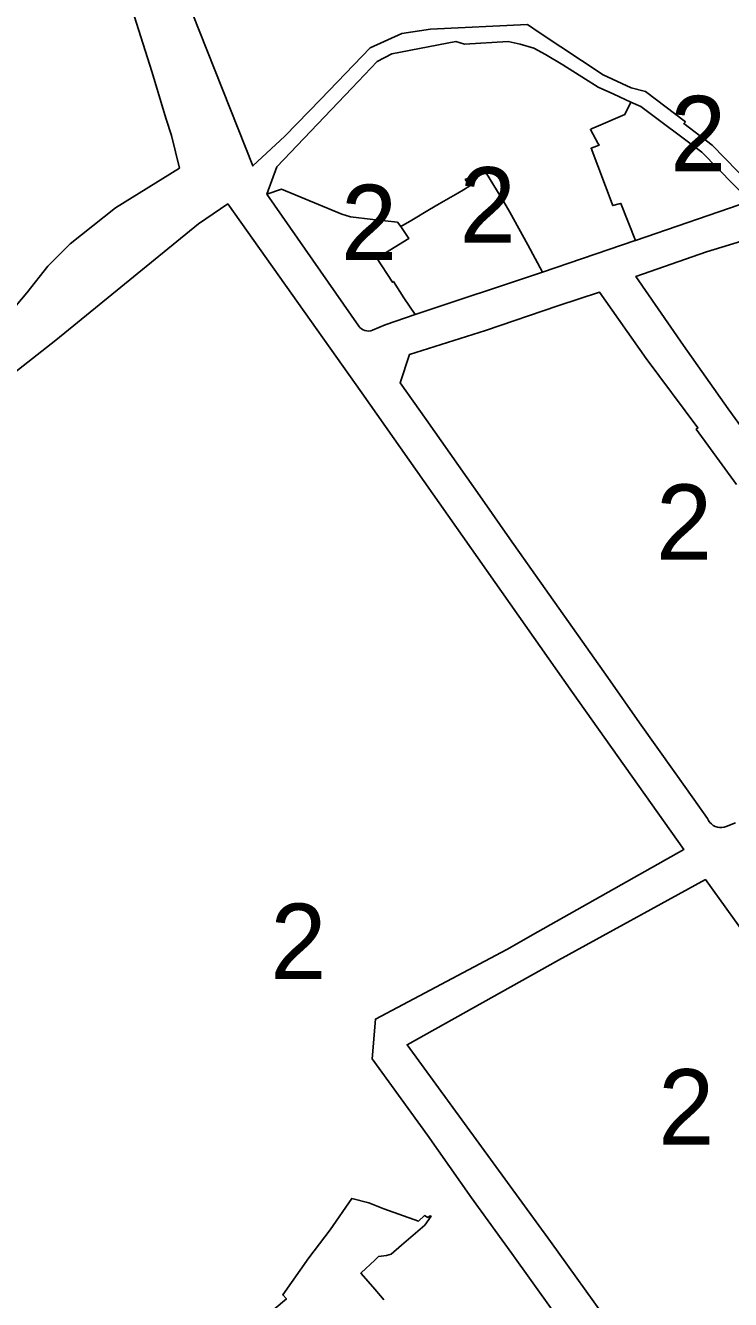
# Model space of a CAD drawing. Extents: x 598968 to 613553, y 4409678 to 4430833.
# Drawn here: x 608168.2 to 608280.4, y 4415786.4 to 4415989.2 of the extents above; entities that cross this region are included whole.
import ezdxf

# ---------------------------------------------------------------- set-up
doc = ezdxf.new("R2010")
doc.units = 0
doc.layers.add('1', color=7, linetype='Continuous')
doc.layers.add('ZONA 2. CARRERS DE CASES. Cases de trast', color=7, linetype='Continuous')

msp = doc.modelspace()

# ---------------------------------------------------------------- linework, layer by layer
at = {"layer": '1'}
for points in [[(608166.0325, 4416064.3536), (608168.3725, 4416064.7236), (608169.0425, 4416059.6237), (608168.6968, 4416059.5506), (608174.1125, 4416033.0342), (608175.0125, 4416027.7243), (608178.5025, 4416014.1195), (608179.9475, 4416009.0696), (608183.4025, 4415997.3248), (608188.2538, 4415981.8759), (608190.5711, 4415974.2871), (608191.3872, 4415971.6973), (608192.6841, 4415966.4999), (608182.4889, 4415960.1773), (608175.2977, 4415954.4502), (608171.6928, 4415950.9101), (608168.3678, 4415946.6701), (608163.2229, 4415940.6151)], [(608300.7629, 4415991.4665), (608313.5781, 4415971.7246), (608292.3713, 4415964.3271), (608285.4814, 4415961.917), (608277.4814, 4415970.1668), (608272.9515, 4415973.6167), (608273.1962, 4415973.8679), (608266.844, 4415978.6803), (608264.549, 4415979.2669), (608260.0913, 4415981.355), (608249.9263, 4415988.0845), (608248.0723, 4415989.3664), (608232.6542, 4415988.617), (608228.0528, 4415987.9389), (608223.0028, 4415985.673), (608215.1494, 4415977.4867), (608209.4433, 4415971.5806), (608204.3729, 4415966.8453), (608195.9265, 4415988.1218), (608182.2324, 4416022.7244)], [(608147.1372, 4415774.7218), (608147.9912, 4415799.469), (608149.0735, 4415826.4461), (608150.1634, 4415858.3058), (608151.9532, 4415905.9053), (608152.2432, 4415915.5152), (608156.1031, 4415925.0852), (608158.818, 4415928.0352), (608173.0029, 4415939.1103), (608195.6825, 4415957.6355), (608200.3524, 4415960.8055), (608221.6822, 4415930.7563), (608255.222, 4415883.0623), (608272.9401, 4415858.0517), (608249.6939, 4415844.9262), (608244.7573, 4415842.1383), (608223.8617, 4415831.0564), (608223.318, 4415824.7504), (608232.177, 4415812.6025), (608239.1802, 4415802.6277), (608239.1774, 4415802.6257), (608245.5873, 4415793.7606), (608255.3608, 4415780.109)], [(608281.1617, 4415862.3181), (608279.7018, 4415861.718), (608279.359, 4415861.6081), (608279.0031, 4415861.554), (608278.6432, 4415861.5571), (608278.2883, 4415861.6172), (608277.9474, 4415861.7329), (608277.6292, 4415861.9012), (608277.3418, 4415862.1179), (608277.0924, 4415862.3775), (608276.8873, 4415862.6734), (608276.7318, 4415862.998), (608274.5518, 4415866.0579), (608271.4318, 4415870.4478), (608265.9219, 4415878.2276), (608260.8519, 4415885.4224), (608254.5769, 4415894.3073), (608251.502, 4415898.6672), (608245.282, 4415907.492), (608240.832, 4415913.7968), (608231.9321, 4415926.4765), (608227.8021, 4415932.3464), (608229.2621, 4415936.8363), (608241.36, 4415940.6402), (608252.9118, 4415944.5667), (608259.5117, 4415946.7667), (608266.9617, 4415936.177), (608275.1995, 4415925.1631), (608274.9216, 4415924.9573), (608281.3416, 4415916.1575)], [(608225.1925, 4415786.393), (608224.9826, 4415786.658), (608223.4281, 4415788.452), (608221.5617, 4415790.6059), (608221.6151, 4415790.6566), (608223.7496, 4415792.685), (608224.3526, 4415793.2579), (608225.6127, 4415793.4469), (608226.3626, 4415793.6679), (608228.0335, 4415795.1001), (608231.7525, 4415798.288), (608232.7316, 4415799.6881), (608232.5539, 4415799.7441), (608232.1825, 4415799.488), (608231.6825, 4415799.7779), (608230.7425, 4415798.9279), (608225.2175, 4415800.8655), (608222.8325, 4415801.7994), (608220.0927, 4415802.5177), (608216.6578, 4415797.5177), (608213.2436, 4415793.0851), (608209.1229, 4415787.1577), (608209.7029, 4415786.5377), (608200.1964, 4415778.6064)]]:
    msp.add_lwpolyline(points, dxfattribs=at)
for points in [[(608222.4971, 4415940.5886), (608222.1923, 4415940.6507), (608221.9025, 4415940.7633), (608221.6359, 4415940.9234), (608221.4002, 4415941.1263), (608221.2022, 4415941.3661), (608206.6023, 4415962.3456), (608208.1623, 4415966.7156), (608213.6038, 4415972.396), (608220.1259, 4415979.2044), (608224.131, 4415983.498), (608226.4767, 4415984.679), (608236.6819, 4415986.6441), (608238.0482, 4415986.2098), (608244.9651, 4415986.6441), (608246.9074, 4415986.2139), (608249.0885, 4415985.6187), (608250.9093, 4415984.5809), (608253.6929, 4415982.9166), (608259.2927, 4415979.4034), (608261.8356, 4415978.2774), (608264.5357, 4415977.0178), (608264.5289, 4415977.0032), (608266.1016, 4415976.2965), (608275.8115, 4415969.0568), (608283.4688, 4415961.2595), (608265.2608, 4415954.9868), (608265.2526, 4415955.0078), (608265.226, 4415954.9939), (608250.4819, 4415949.9361), (608250.4682, 4415949.9313), (608230.1621, 4415943.1963), (608225.4121, 4415941.5462), (608223.4122, 4415940.7162), (608223.1159, 4415940.6218), (608222.8079, 4415940.5788)], [(608264.5289, 4415977.0032), (608264.5357, 4415977.0178), (608261.8356, 4415978.2774), (608259.2927, 4415979.4034), (608253.6929, 4415982.9166), (608250.9093, 4415984.5809), (608249.0885, 4415985.6187), (608246.9074, 4415986.2139), (608244.9651, 4415986.6441), (608238.0482, 4415986.2098), (608236.6819, 4415986.6441), (608226.4767, 4415984.679), (608224.131, 4415983.498), (608220.1259, 4415979.2044), (608213.6038, 4415972.396), (608208.1623, 4415966.7156), (608206.6023, 4415962.3456), (608208.8879, 4415963.1384), (608218.4919, 4415959.1525), (608219.8939, 4415958.7458), (608223.4586, 4415958.3501), (608227.3718, 4415957.9213), (608227.9033, 4415957.2087), (608229.645, 4415958.2261), (608232.452, 4415959.8961), (608234.0238, 4415960.8101), (608236.9919, 4415962.5362), (608237.8684, 4415963.0502), (608238.8993, 4415963.6599), (608238.604, 4415964.0732), (608238.1568, 4415964.6906), (608238.5147, 4415964.8528), (608241.2618, 4415966.0965), (608241.2664, 4415966.0989), (608241.3817, 4415965.9083), (608242.1419, 4415964.7162), (608244.2772, 4415961.123), (608245.2734, 4415959.4763), (608248.1051, 4415954.2734), (608250.4819, 4415949.9361), (608265.226, 4415954.9939), (608265.2526, 4415955.0078), (608262.9416, 4415960.8866), (608262.9188, 4415960.881), (608262.6577, 4415960.8106), (608261.6417, 4415960.5366), (608261.5383, 4415960.8106), (608258.2017, 4415969.6564), (608259.4608, 4415970.1378), (608259.2668, 4415970.4915), (608258.0711, 4415972.6748), (608258.3649, 4415972.799), (608259.0229, 4415973.0778), (608263.5882, 4415975.0121), (608264.5216, 4415977.0065)], [(608293.1714, 4415909.9778), (608284.1915, 4415922.3975), (608280.0315, 4415928.1673), (608272.8916, 4415938.2571), (608268.8816, 4415944.1069), (608265.3316, 4415949.2768), (608276.5515, 4415953.177), (608281.4522, 4415954.6665), (608295.2726, 4415958.9799), (608305.3411, 4415962.3774), (608316.851, 4415966.4575), (608323.9509, 4415955.5778), (608330.4077, 4415945.8359), (608330.2909, 4415945.76), (608341.5708, 4415928.7484), (608347.3908, 4415919.9886), (608357.6207, 4415904.149), (608345.4309, 4415897.6189), (608336.791, 4415892.8488), (608331.2511, 4415889.7987), (608325.8011, 4415886.7986), (608319.6912, 4415883.4285), (608314.6013, 4415880.2984)], [(608314.376, 4415800.8157), (608309.5061, 4415797.1749), (608297.9903, 4415788.8408), (608293.2353, 4415785.3996), (608270.9422, 4415768.919), (608251.7373, 4415795.6434), (608228.9125, 4415826.9776), (608253.0021, 4415840.4378), (608276.3818, 4415853.2581), (608290.6517, 4415833.4386), (608308.8426, 4415808.4246)]]:
    msp.add_lwpolyline(points, close=True, dxfattribs=at)
at = {"layer": 'ZONA 2. CARRERS DE CASES. Cases de trast'}
for points in [[(608163.2229, 4415940.6151), (608168.3678, 4415946.6701), (608171.6928, 4415950.9101), (608175.2977, 4415954.4502), (608182.4889, 4415960.1773), (608192.6841, 4415966.4999), (608191.3872, 4415971.6973), (608190.5711, 4415974.2871), (608188.2538, 4415981.8759), (608183.4025, 4415997.3248), (608179.9475, 4416009.0696), (608178.5025, 4416014.1195), (608175.0125, 4416027.7243), (608174.1125, 4416033.0342), (608168.6968, 4416059.5506), (608169.0425, 4416059.6237), (608168.3725, 4416064.7236), (608166.0325, 4416064.3536)], [(608182.2324, 4416022.7244), (608195.9265, 4415988.1218), (608204.3729, 4415966.8453), (608209.4433, 4415971.5806), (608215.1494, 4415977.4867), (608223.0028, 4415985.673), (608228.0528, 4415987.9389), (608232.6542, 4415988.617), (608248.0723, 4415989.3664), (608249.9263, 4415988.0845), (608260.0913, 4415981.355), (608264.549, 4415979.2669), (608266.844, 4415978.6803), (608273.1962, 4415973.8679), (608272.9515, 4415973.6167), (608277.4814, 4415970.1668), (608285.4814, 4415961.917), (608292.3713, 4415964.3271), (608313.5781, 4415971.7246), (608300.7629, 4415991.4665)], [(608255.3608, 4415780.109), (608245.5873, 4415793.7606), (608239.1774, 4415802.6257), (608239.1802, 4415802.6277), (608232.177, 4415812.6025), (608223.318, 4415824.7504), (608223.8617, 4415831.0564), (608244.7573, 4415842.1383), (608249.6939, 4415844.9262), (608272.9401, 4415858.0517), (608255.222, 4415883.0623), (608221.6822, 4415930.7563), (608200.3524, 4415960.8055), (608195.6825, 4415957.6355), (608173.0029, 4415939.1103), (608158.818, 4415928.0352), (608156.1031, 4415925.0852), (608152.2432, 4415915.5152), (608151.9532, 4415905.9053), (608150.1634, 4415858.3058), (608149.0735, 4415826.4461), (608147.9912, 4415799.469), (608147.1372, 4415774.7218)], [(608281.3416, 4415916.1575), (608274.9216, 4415924.9573), (608275.1995, 4415925.1631), (608266.9617, 4415936.177), (608259.5117, 4415946.7667), (608252.9118, 4415944.5667), (608241.36, 4415940.6402), (608229.2621, 4415936.8363), (608227.8021, 4415932.3464), (608231.9321, 4415926.4765), (608240.832, 4415913.7968), (608245.282, 4415907.492), (608251.502, 4415898.6672), (608254.5769, 4415894.3073), (608260.8519, 4415885.4224), (608265.9219, 4415878.2276), (608271.4318, 4415870.4478), (608274.5518, 4415866.0579), (608276.7318, 4415862.998), (608276.8873, 4415862.6734), (608277.0924, 4415862.3775), (608277.3418, 4415862.1179), (608277.6292, 4415861.9012), (608277.9474, 4415861.7329), (608278.2883, 4415861.6172), (608278.6432, 4415861.5571), (608279.0031, 4415861.554), (608279.359, 4415861.6081), (608279.7018, 4415861.718), (608281.1617, 4415862.3181)], [(608200.1964, 4415778.6064), (608209.7029, 4415786.5377), (608209.1229, 4415787.1577), (608213.2436, 4415793.0851), (608216.6578, 4415797.5177), (608220.0927, 4415802.5177), (608222.8325, 4415801.7994), (608225.2175, 4415800.8655), (608230.7425, 4415798.9279), (608231.6825, 4415799.7779), (608232.1825, 4415799.488), (608232.5539, 4415799.7441), (608232.7316, 4415799.6881), (608231.7525, 4415798.288), (608228.0335, 4415795.1001), (608226.3626, 4415793.6679), (608225.6127, 4415793.4469), (608224.3526, 4415793.2579), (608223.7496, 4415792.685), (608221.6151, 4415790.6566), (608221.5617, 4415790.6059), (608223.4281, 4415788.452), (608224.9826, 4415786.658), (608225.1925, 4415786.393)]]:
    msp.add_lwpolyline(points, dxfattribs=at)
for points in [[(608264.5289, 4415977.0032), (608264.5216, 4415977.0065), (608263.5882, 4415975.0121), (608259.0229, 4415973.0778), (608258.3649, 4415972.799), (608258.0711, 4415972.6748), (608259.2668, 4415970.4915), (608259.4608, 4415970.1378), (608258.2017, 4415969.6564), (608261.5383, 4415960.8106), (608261.6417, 4415960.5366), (608262.6577, 4415960.8106), (608262.9188, 4415960.881), (608262.9416, 4415960.8866), (608265.2526, 4415955.0078), (608265.2608, 4415954.9868), (608283.4688, 4415961.2595), (608275.8115, 4415969.0568), (608266.1016, 4415976.2965)], [(608330.2909, 4415945.76), (608330.4077, 4415945.8359), (608323.9509, 4415955.5778), (608316.851, 4415966.4575), (608305.3411, 4415962.3774), (608295.2726, 4415958.9799), (608281.4522, 4415954.6665), (608276.5515, 4415953.177), (608265.3316, 4415949.2768), (608268.8816, 4415944.1069), (608272.8916, 4415938.2571), (608280.0315, 4415928.1673), (608284.1915, 4415922.3975), (608293.1714, 4415909.9778), (608295.8209, 4415911.668), (608296.1194, 4415911.2001), (608302.4613, 4415915.2379), (608300.6354, 4415917.9026), (608301.7666, 4415918.6777), (608298.0413, 4415924.3577), (608307.9117, 4415931.2482), (608318.6611, 4415938.1979), (608326.471, 4415943.278)], [(608250.4819, 4415949.9361), (608248.1051, 4415954.2734), (608245.2734, 4415959.4763), (608244.2772, 4415961.123), (608242.1419, 4415964.7162), (608241.3817, 4415965.9083), (608241.2664, 4415966.0989), (608241.2618, 4415966.0965), (608238.5147, 4415964.8528), (608238.1568, 4415964.6906), (608238.604, 4415964.0732), (608238.8993, 4415963.6599), (608237.8684, 4415963.0502), (608236.9919, 4415962.5362), (608234.0238, 4415960.8101), (608232.452, 4415959.8961), (608229.645, 4415958.2261), (608227.9057, 4415957.1913), (608229.1621, 4415955.2861), (608224.0821, 4415952.146), (608226.5921, 4415948.3461), (608226.7221, 4415948.4461), (608228.3621, 4415945.8562), (608230.1621, 4415943.1963), (608250.4682, 4415949.9313)], [(608229.645, 4415958.2261), (608227.9033, 4415957.2087), (608227.3718, 4415957.9213), (608223.4586, 4415958.3501), (608219.8939, 4415958.7458), (608218.4919, 4415959.1525), (608208.8879, 4415963.1384), (608206.6023, 4415962.3456), (608221.2022, 4415941.3661), (608221.4002, 4415941.1263), (608221.6359, 4415940.9234), (608221.9025, 4415940.7633), (608222.1923, 4415940.6507), (608222.4971, 4415940.5886), (608222.8079, 4415940.5788), (608223.1159, 4415940.6218), (608223.4122, 4415940.7162), (608225.4121, 4415941.5462), (608230.1621, 4415943.1963), (608228.3621, 4415945.8562), (608226.7221, 4415948.4461), (608226.5921, 4415948.3461), (608224.0821, 4415952.146), (608229.1621, 4415955.2861), (608227.9057, 4415957.1913)], [(608308.8426, 4415808.4246), (608290.6517, 4415833.4386), (608276.3818, 4415853.2581), (608253.0021, 4415840.4378), (608228.9125, 4415826.9776), (608251.7373, 4415795.6434), (608270.9422, 4415768.919), (608293.2353, 4415785.3996), (608297.9903, 4415788.8408), (608293.5318, 4415794.7191), (608292.0218, 4415796.9291), (608294.2918, 4415798.4491), (608294.5318, 4415798.6091), (608296.6718, 4415800.0391), (608297.5417, 4415800.6191), (608299.9517, 4415802.2391), (608302.4617, 4415803.9292), (608303.2517, 4415804.4592), (608305.4116, 4415805.9092)]]:
    msp.add_lwpolyline(points, close=True, dxfattribs=at)

# ---------------------------------------------------------------- texts
for p in [(608270.77, 4415965.9967), (608237.282, 4415954.6476), (608218.3822, 4415951.8586), (608268.5318, 4415904.1603), (608207.142, 4415837.4375), (608268.8775, 4415811.0886)]:
    msp.add_text('2', height=12, dxfattribs=at).set_placement(p)

doc.saveas('drawing.dxf')
